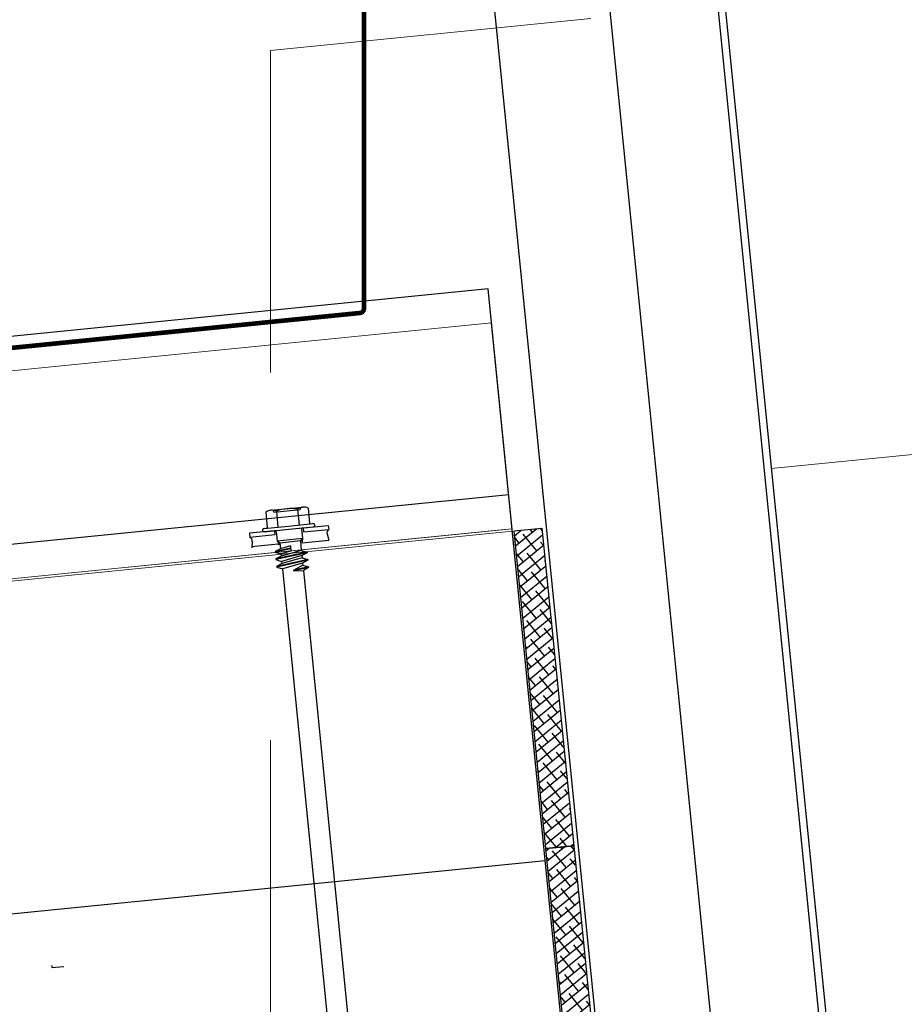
# Model space of a CAD drawing. Header units: millimetres. Extents: x 22865 to 60762, y -18816 to 15611.
# Tile 307 of 517: x 32996 to 33016, y 8762 to 8784. Entities that reach past the tile are written whole.
import ezdxf

# ---------------------------------------------------------------- set-up
doc = ezdxf.new("R2010")
doc.units = ezdxf.units.MM
doc.linetypes.add('DASHED', pattern=[15, 7, -8])
for name, color, linetype in [('18', 1, 'Continuous'), ('25', 2, 'Continuous'), ('35', 3, 'Continuous'), ('Hatch', 8, 'Continuous'), ('plyty warstwowe PIR', 200, 'Continuous'), ('WYMIARY', 6, 'Continuous')]:
    doc.layers.add(name, color=color, linetype=linetype)
doc.layers.add('CIENKA', color=1, linetype='Continuous', lineweight=13)
doc.layers.add('projekt', color=6, linetype='Continuous', lineweight=9)
doc.styles.add('1-100', font='simplex.shx', dxfattribs={"width": 0.8, "height": 15})
doc.linetypes.add('BATTING', pattern='A,0.0001,-0.1,[134,ltypeshp.shx,S=0.1,R=0,X=-0.1,Y=0],-0.2,[134,ltypeshp.shx,S=0.1,R=180,X=0.1,Y=0],-0.1', length=0.4001)
doc.dimstyles.new('1-100', dxfattribs={"dimscale": 0.5, "dimtxt": 100, "dimasz": 1, "dimexe": 0.18, "dimexo": 0.0625, "dimgap": 5, "dimtad": 1, "dimdec": 1, "dimzin": 0, "dimdsep": 46, "dimtxsty": '1-100', "dimblk1": 'K', "dimblk2": 'K', "dimsah": 1, "dimcen": 0.09, "dimse1": 1, "dimse2": 1, "dimadec": 0, "dimazin": 0, "dimtfac": 1, "dimtdec": 1, "dimtofl": 0, "dimtmove": 0, "dimatfit": 3, "dimldrblk": 'K', "dimfxl": 0, "dimtolj": 1, "dimtzin": 0, "dimarcsym": 0})
pattern_1 = [(39.289407, (33844.38049, 7741.23605), (-0.118732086, 0.145116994), []), (129.289407, (33844.38049, 7741.23605), (-0.382581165, 0.171501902), [0.46875, -0.28125])]
pattern_2 = [(39.289407, (33845.18767, 7749.30782), (-0.118732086, 0.145116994), []), (129.289407, (33845.18767, 7749.30782), (-0.382581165, 0.171501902), [0.46875, -0.28125])]

# ---------------------------------------------------------------- blocks, each defined once
blk = doc.blocks.new('K')
for p, q in [((0, -19.114), (0, 19.114)), ((-19.114, 0), (19.114, 0))]:
    blk.add_line(p, q)
blk.add_circle((0, 0), 2.016)
blk = doc.blocks.new('*D731')
at = {"layer": 'WYMIARY', "color": 0, "lineweight": -2}
blk.add_line((33514.924, 8772.429), (33018.4, 8722.777), dxfattribs=at)
at = {"layer": 'WYMIARY', "color": 0, "linetype": 'ByBlock', "lineweight": -2, "xscale": 0.5, "yscale": 0.5, "zscale": 0.5}
for p, rotation in [((33515.421, 8772.479), 5.710593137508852), ((33017.903, 8722.727), 185.7105931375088)]:
    blk.add_blockref('K', p, dxfattribs=dict(at, rotation=rotation))
at = {"layer": 'WYMIARY', "color": 0, "ltscale": 0.2, "insert": (33265.667, 8757.553), "char_height": 15, "attachment_point": 5, "rotation": 5.7106, "style": '1-100'}
blk.add_mtext('\\A1;500.0', dxfattribs=at)
blk = doc.blocks.new('*D733')
at = {"layer": 'WYMIARY', "color": 0, "lineweight": -2}
for p, q in [((33018.4, 8722.777), (33018.898, 8722.826)), ((33012.43, 8722.18), (32981.939, 8719.131))]:
    blk.add_line(p, q, dxfattribs=at)
at = {"layer": 'WYMIARY', "color": 0, "linetype": 'ByBlock', "lineweight": -2, "xscale": 0.5, "yscale": 0.5, "zscale": 0.5}
for p, rotation in [((33017.903, 8722.727), 185.7105931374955), ((33012.928, 8722.229), 5.710593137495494)]:
    blk.add_blockref('K', p, dxfattribs=dict(at, rotation=rotation))
at = {"layer": 'WYMIARY', "color": 0, "ltscale": 0.2, "insert": (32995.941, 8730.581), "char_height": 15, "attachment_point": 5, "rotation": 5.7106, "style": '1-100'}
blk.add_mtext('\\A1;5.0', dxfattribs=at)

msp = doc.modelspace()

# ---------------------------------------------------------------- hatches: boundary and pattern name
at = {"layer": 'Hatch'}
h = msp.add_hatch(dxfattribs=at)
h.set_pattern_fill('ANSI38', color=256, scale=1.5, angle=5.7106, style=0)
h.set_pattern_definition(pattern_2)
h.paths.add_polyline_path([(33007.805, 8772.522), (33008.496, 8765.613), (33007.889, 8765.552), (33007.198, 8772.461)])
h = msp.add_hatch(dxfattribs=at)
h.set_pattern_fill('ANSI38', color=256, scale=1.5, angle=5.7106, style=0)
h.set_pattern_definition(pattern_2)
h.paths.add_polyline_path([(33008.496, 8765.613), (33007.889, 8765.552), (33007.198, 8772.461), (33007.805, 8772.522)])
h = msp.add_hatch(dxfattribs=at)
h.set_pattern_fill('ANSI38', color=256, scale=1.5, angle=5.7106, style=0)
h.set_pattern_definition(pattern_1)
h.paths.add_polyline_path([(33008.696, 8757.481), (33009.304, 8757.541), (33008.496, 8765.613), (33007.889, 8765.552)])
h = msp.add_hatch(dxfattribs=at)
h.set_pattern_fill('ANSI38', color=256, scale=1.5, angle=5.7106, style=0)
h.set_pattern_definition(pattern_1)
h.paths.add_polyline_path([(33008.696, 8757.481), (33009.304, 8757.541), (33008.496, 8765.613), (33007.889, 8765.552)])

# ---------------------------------------------------------------- linework, layer by layer
at = {"linetype": 'BATTING', "ltscale": 6}
msp.add_line((33006.938, 8807.253), (33011.883, 8757.799), dxfattribs=at)
at = {"layer": '18'}
for p, q in [((33001.798, 8772.867), (33001.831, 8772.541)), ((33001.798, 8772.867), (33001.831, 8772.541)), ((33001.91, 8772.911), (33002.599, 8772.98)), ((33001.91, 8772.911), (33002.599, 8772.98)), ((33001.954, 8772.915), (33001.972, 8772.872)), ((33001.954, 8772.915), (33001.972, 8772.872)), ((33001.972, 8772.872), (33002.545, 8772.929)), ((33001.972, 8772.872), (33002.545, 8772.929)), ((33002.028, 8772.89), (33002.062, 8772.546)), ((33002.028, 8772.89), (33002.062, 8772.546)), ((33002.487, 8772.936), (33002.522, 8772.592)), ((33002.487, 8772.936), (33002.522, 8772.592)), ((33002.554, 8772.975), (33002.545, 8772.929)), ((33002.554, 8772.975), (33002.545, 8772.929)), ((33002.717, 8772.959), (33002.75, 8772.633)), ((33002.717, 8772.959), (33002.75, 8772.633)), ((33002.292, 8772.569), (33002.824, 8772.622)), ((33002.292, 8772.569), (33002.824, 8772.622)), ((33002.612, 8772.529), (33003.157, 8772.583)), ((33002.612, 8772.529), (33003.157, 8772.583)), ((33003.157, 8772.583), (33003.166, 8772.494)), ((33003.157, 8772.583), (33003.166, 8772.494)), ((33001.986, 8772.466), (33001.441, 8772.412)), ((33001.986, 8772.466), (33001.441, 8772.412)), ((33001.441, 8772.412), (33001.45, 8772.322)), ((33001.441, 8772.412), (33001.45, 8772.322)), ((33001.995, 8772.377), (33001.45, 8772.322)), ((33001.995, 8772.377), (33001.45, 8772.322)), ((33001.76, 8772.516), (33002.292, 8772.569)), ((33001.76, 8772.516), (33002.292, 8772.569)), ((33001.767, 8772.444), (33002.299, 8772.497)), ((33001.767, 8772.444), (33002.299, 8772.497)), ((33001.895, 8772.457), (33002.299, 8772.497)), ((33001.895, 8772.457), (33002.299, 8772.497)), ((33001.986, 8772.466), (33001.995, 8772.377)), ((33001.986, 8772.466), (33001.995, 8772.377)), ((33002.027, 8772.443), (33002.047, 8772.247)), ((33002.027, 8772.443), (33002.047, 8772.247)), ((33002.299, 8772.497), (33002.832, 8772.551)), ((33002.299, 8772.497), (33002.832, 8772.551)), ((33002.299, 8772.497), (33002.703, 8772.538)), ((33002.299, 8772.497), (33002.703, 8772.538)), ((33002.577, 8772.498), (33002.596, 8772.302)), ((33002.577, 8772.498), (33002.596, 8772.302)), ((33002.612, 8772.529), (33002.621, 8772.439)), ((33002.612, 8772.529), (33002.621, 8772.439)), ((33002.621, 8772.439), (33003.166, 8772.494)), ((33002.621, 8772.439), (33003.166, 8772.494)), ((33003.13, 8772.398), (33003.172, 8772.259)), ((33003.13, 8772.398), (33003.172, 8772.259)), ((33002.07, 8772.173), (33001.488, 8772.115)), ((33002.07, 8772.173), (33001.488, 8772.115)), ((33001.504, 8772.235), (33001.491, 8772.091)), ((33001.504, 8772.235), (33001.491, 8772.091)), ((33002.047, 8772.247), (33002.596, 8772.302)), ((33002.047, 8772.247), (33002.596, 8772.302)), ((33002.047, 8772.247), (33002.102, 8772.206)), ((33002.047, 8772.247), (33002.102, 8772.206)), ((33002.07, 8772.249), (33002.07, 8772.173)), ((33002.07, 8772.249), (33002.07, 8772.173)), ((33002.07, 8772.173), (33002.105, 8772.176)), ((33002.07, 8772.173), (33002.105, 8772.176)), ((33002.102, 8772.206), (33002.55, 8772.251)), ((33002.102, 8772.206), (33002.55, 8772.251)), ((33002.102, 8772.206), (33002.115, 8772.076)), ((33002.102, 8772.206), (33002.115, 8772.076)), ((33002.596, 8772.302), (33002.55, 8772.251)), ((33002.596, 8772.302), (33002.55, 8772.251)), ((33002.55, 8772.251), (33002.571, 8772.04)), ((33002.55, 8772.251), (33002.571, 8772.04)), ((33002.553, 8772.221), (33002.588, 8772.224)), ((33002.553, 8772.221), (33002.588, 8772.224)), ((33002.595, 8772.301), (33002.588, 8772.224)), ((33002.595, 8772.301), (33002.588, 8772.224)), ((33002.59, 8772.201), (33003.172, 8772.259)), ((33002.59, 8772.201), (33003.172, 8772.259)), ((33002.34, 8772.089), (33002.001, 8772.014)), ((33002.34, 8772.089), (33002.001, 8772.014)), ((33002.115, 8772.076), (33002.001, 8772.014)), ((33002.115, 8772.076), (33002.001, 8772.014)), ((33002.001, 8772.014), (33002.002, 8772.001)), ((33002.001, 8772.014), (33002.002, 8772.001)), ((33002.341, 8772.076), (33002.002, 8772.001)), ((33002.341, 8772.076), (33002.002, 8772.001)), ((33002.002, 8772.001), (33002.127, 8771.963)), ((33002.002, 8772.001), (33002.127, 8771.963)), ((33002.695, 8772.002), (33002.017, 8771.852)), ((33002.695, 8772.002), (33002.017, 8771.852)), ((33002.697, 8771.988), (33002.018, 8771.839)), ((33002.697, 8771.988), (33002.018, 8771.839)), ((33002.335, 8772.139), (33002.115, 8772.076)), ((33002.335, 8772.139), (33002.115, 8772.076)), ((33002.346, 8772.025), (33002.127, 8771.963)), ((33002.346, 8772.025), (33002.127, 8771.963)), ((33002.127, 8771.963), (33002.131, 8771.914)), ((33002.127, 8771.963), (33002.131, 8771.914)), ((33002.571, 8772.04), (33002.131, 8771.914)), ((33002.571, 8772.04), (33002.131, 8771.914)), ((33002.335, 8772.139), (33002.346, 8772.025)), ((33002.335, 8772.139), (33002.346, 8772.025)), ((33002.571, 8772.04), (33002.695, 8772.002)), ((33002.571, 8772.04), (33002.695, 8772.002)), ((33002.697, 8771.988), (33002.582, 8771.926)), ((33002.697, 8771.988), (33002.582, 8771.926)), ((33002.695, 8772.002), (33002.697, 8771.988)), ((33002.695, 8772.002), (33002.697, 8771.988)), ((33002.131, 8771.914), (33002.017, 8771.852)), ((33002.131, 8771.914), (33002.017, 8771.852)), ((33002.017, 8771.852), (33002.018, 8771.839)), ((33002.017, 8771.852), (33002.018, 8771.839)), ((33002.018, 8771.839), (33002.143, 8771.8)), ((33002.018, 8771.839), (33002.143, 8771.8)), ((33002.712, 8771.84), (33002.033, 8771.69)), ((33002.712, 8771.84), (33002.033, 8771.69)), ((33002.148, 8771.752), (33002.033, 8771.69)), ((33002.148, 8771.752), (33002.033, 8771.69)), ((33002.713, 8771.826), (33002.035, 8771.677)), ((33002.713, 8771.826), (33002.035, 8771.677)), ((33002.582, 8771.926), (33002.143, 8771.8)), ((33002.582, 8771.926), (33002.143, 8771.8)), ((33002.143, 8771.8), (33002.148, 8771.752)), ((33002.143, 8771.8), (33002.148, 8771.752)), ((33002.587, 8771.878), (33002.148, 8771.752)), ((33002.587, 8771.878), (33002.148, 8771.752)), ((33002.599, 8771.764), (33002.159, 8771.638)), ((33002.599, 8771.764), (33002.159, 8771.638)), ((33002.582, 8771.926), (33002.587, 8771.878)), ((33002.582, 8771.926), (33002.587, 8771.878)), ((33002.587, 8771.878), (33002.712, 8771.84)), ((33002.587, 8771.878), (33002.712, 8771.84)), ((33002.713, 8771.826), (33002.599, 8771.764)), ((33002.713, 8771.826), (33002.599, 8771.764)), ((33002.599, 8771.764), (33002.603, 8771.716)), ((33002.599, 8771.764), (33002.603, 8771.716)), ((33002.712, 8771.84), (33002.713, 8771.826)), ((33002.712, 8771.84), (33002.713, 8771.826)), ((33002.033, 8771.69), (33002.035, 8771.677)), ((33002.033, 8771.69), (33002.035, 8771.677)), ((33002.035, 8771.677), (33002.159, 8771.638)), ((33002.035, 8771.677), (33002.159, 8771.638)), ((33002.159, 8771.638), (33003.533, 8757.901)), ((33002.159, 8771.638), (33003.533, 8757.901)), ((33002.603, 8771.716), (33002.407, 8771.607)), ((33002.603, 8771.716), (33002.407, 8771.607)), ((33002.728, 8771.678), (33002.409, 8771.607)), ((33002.728, 8771.678), (33002.409, 8771.607)), ((33002.411, 8771.594), (33002.615, 8771.602)), ((33002.411, 8771.594), (33002.615, 8771.602)), ((33002.729, 8771.664), (33002.413, 8771.594)), ((33002.729, 8771.664), (33002.413, 8771.594)), ((33002.603, 8771.716), (33002.728, 8771.678)), ((33002.603, 8771.716), (33002.728, 8771.678)), ((33002.729, 8771.664), (33002.615, 8771.602)), ((33002.729, 8771.664), (33002.615, 8771.602)), ((33002.615, 8771.602), (33003.98, 8757.954)), ((33002.615, 8771.602), (33003.98, 8757.954)), ((33002.728, 8771.678), (33002.729, 8771.664)), ((33002.728, 8771.678), (33002.729, 8771.664))]:
    msp.add_line(p, q, dxfattribs=at)
for centre, major_axis, start_param, end_param in [((33001.928, 8772.727), (-0.204, -0.02), 4.114489, 5.310289), ((33001.928, 8772.727), (-0.204, -0.02), 4.114489, 5.310289), ((33002.323, 8772.259), (0.763, 0.076), 1.265014, 1.876579), ((33002.323, 8772.259), (0.763, 0.076), 1.265014, 1.876579), ((33002.617, 8772.796), (-0.204, -0.02), 4.114489, 5.310289), ((33002.617, 8772.796), (-0.204, -0.02), 4.114489, 5.310289), ((33002.769, 8772.635), (-0.0199, -0.002), 0, 1.570796), ((33002.769, 8772.635), (-0.0199, -0.002), 0, 1.570796), ((33002.828, 8772.586), (-0.0398, -0.004), 1.570796, 4.712389), ((33002.828, 8772.586), (-0.0398, -0.004), 1.570796, 4.712389), ((33001.763, 8772.48), (-0.0398, -0.004), 4.712389, 7.853982), ((33001.763, 8772.48), (-0.0398, -0.004), 4.712389, 7.853982), ((33001.811, 8772.539), (-0.0199, -0.002), 1.570796, 3.141593), ((33001.811, 8772.539), (-0.0199, -0.002), 1.570796, 3.141593), ((33001.997, 8772.44), (0.0299, 0.003), 0, 1.570796), ((33001.997, 8772.44), (0.0299, 0.003), 0, 1.570796), ((33002.606, 8772.501), (0.0299, 0.003), 1.570796, 3.141593), ((33002.606, 8772.501), (0.0299, 0.003), 1.570796, 3.141593), ((33003.227, 8772.423), (-0.0995, -0.01), 5.273449, 6.457718), ((33003.227, 8772.423), (-0.0995, -0.01), 5.273449, 6.457718), ((33001.405, 8772.241), (-0.0995, -0.01), 2.96706, 4.151329), ((33001.405, 8772.241), (-0.0995, -0.01), 2.96706, 4.151329), ((33002.411, 8771.601), (-0.0074, -0.00074), 5.160513, 7.853982), ((33002.411, 8771.601), (-0.0074, -0.00074), 5.160513, 7.853982)]:
    msp.add_ellipse(centre, major_axis=major_axis, ratio=0.9, start_param=start_param, end_param=end_param, dxfattribs=at)
at = {"layer": '25'}
for p, q in [((33014.221, 8758.033), (33009.276, 8807.486)), ((33009.41, 8807.651), (33014.386, 8757.899)), ((33009.41, 8807.651), (33014.386, 8757.899))]:
    msp.add_line(p, q, dxfattribs=at)
at = {"layer": '25', "color": 0}
msp.add_line((33004.45, 8807.004), (33009.395, 8757.55), dxfattribs=at)
at = {"layer": '35'}
msp.add_line((32997.142, 8763.014), (32997.147, 8762.964), dxfattribs=at)
at = {"layer": '35', "ltscale": 50, "const_width": 0.1}
for points in [[(32997.618, 8776.578), (33003.844, 8777.202, 0.385254), (33003.934, 8777.301), (33003.934, 8807.421)], [(32980.573, 8774.67), (32979.876, 8774.601, -0.414214), (32979.767, 8774.69), (32979.767, 8774.69, -0.414158), (32979.856, 8774.8), (32997.618, 8776.578)]]:
    msp.add_lwpolyline(points, format="xyb", dxfattribs=at)
at = {"layer": 'CIENKA', "color": 1, "linetype": 'DASHED'}
for q in [(33574.904, 8840.21), (33001.904, 8575.402)]:
    msp.add_line((33001.904, 8782.91), q, dxfattribs=at)
at = {"layer": 'CIENKA', "color": 9}
msp.add_line((33006.709, 8776.985), (32907.205, 8767.035), dxfattribs=at)
at = {"layer": 'Hatch', "color": 0}
for q in [(33006.635, 8777.726), (33006.709, 8776.985)]:
    msp.add_line((33008.67, 8757.377), q, dxfattribs=at)
at = {"layer": 'Hatch'}
msp.add_line((32997.147, 8762.964), (32997.402, 8762.99), dxfattribs=at)
msp.add_lwpolyline([(33007.805, 8772.522), (33008.496, 8765.613), (33007.889, 8765.552), (33007.198, 8772.461)], dxfattribs=at)
for points in [[(33008.496, 8765.613), (33007.889, 8765.552), (33007.198, 8772.461), (33007.805, 8772.522)], [(33009.304, 8757.541), (33008.696, 8757.481), (33007.889, 8765.552), (33008.496, 8765.613)], [(33009.304, 8757.541), (33008.696, 8757.481), (33007.889, 8765.552), (33008.496, 8765.613)]]:
    msp.add_lwpolyline(points, close=True, dxfattribs=at)
at = {"layer": 'plyty warstwowe PIR', "lineweight": -2}
for p, q in [((33006.635, 8777.726), (32337.387, 8710.801)), ((33007.083, 8773.248), (32337.835, 8706.323))]:
    msp.add_line(p, q, dxfattribs=at)
at = {"layer": 'plyty warstwowe PIR', "color": 8, "linetype": 'BATTING', "ltscale": 18}
msp.add_line((33007.879, 8765.288), (32344.673, 8698.967), dxfattribs=at)
at = {"layer": 'projekt', "color": 6, "linetype": 'DASHED', "lineweight": 15, "ltscale": 2}
msp.add_line((33012.793, 8773.819), (33510.461, 8823.586), dxfattribs=at)
at = {"layer": 'projekt', "color": 3, "lineweight": 15, "ltscale": 0.02}
for p, q in [((33007.157, 8772.508), (32907.653, 8762.557)), ((32907.653, 8762.557), (33007.067, 8772.499)), ((33007.162, 8772.458), (32907.658, 8762.507))]:
    msp.add_line(p, q, dxfattribs=at)

# ---------------------------------------------------------------- dimensions: what is measured, and where the dimension line sits
at = {"layer": 'WYMIARY'}
for p1, p2, distance, picture, middle in [((33511.109, 8815.603), (33013.59, 8765.851), 43.339, '*D731', (33265.667, 8757.553)), ((33013.861, 8763.143), (33008.886, 8762.646), 40.618, '*D733', (32995.941, 8730.581))]:
    dim = msp.add_aligned_dim(p1=p1, p2=p2, distance=distance, dimstyle='1-100', override={"dimtxsty": '1-100', "dimldrblk": 'K'}, dxfattribs=at)
    dim.commit()
    dim.dimension.update_dxf_attribs({"geometry": picture, "text_midpoint": middle})

doc.saveas('drawing.dxf')
